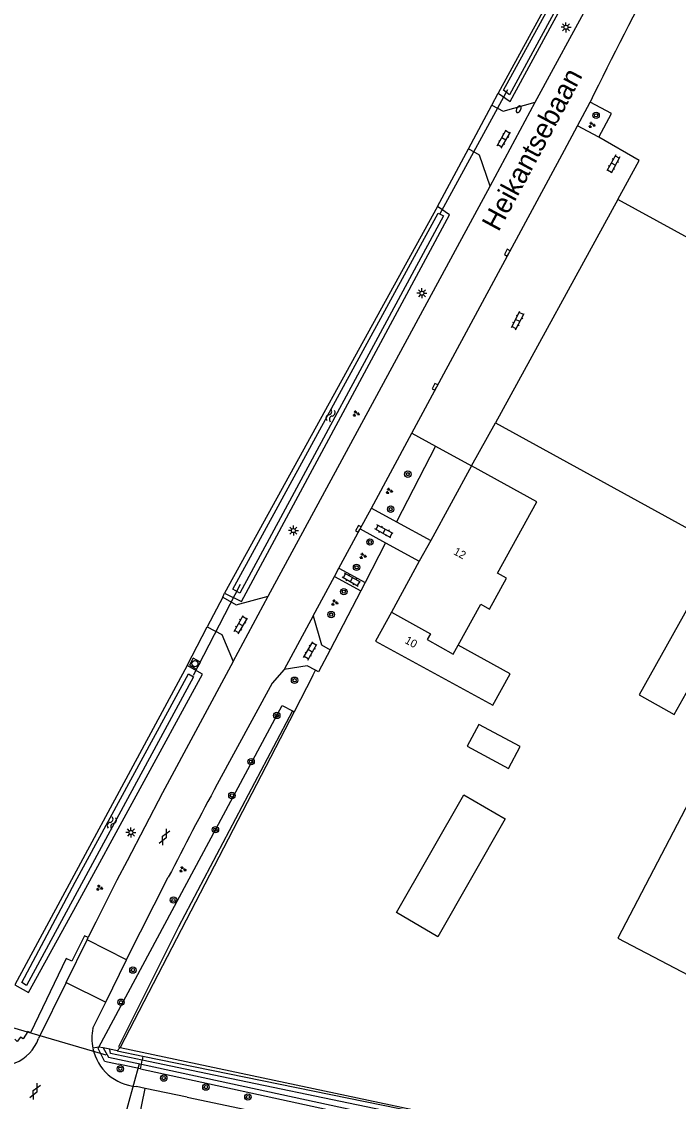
# Model space of a CAD drawing. Extents: x 136000 to 141000, y 400494 to 402006.
# Drawn here: x 139204.7 to 139286.8, y 400681.1 to 400816 of the extents above; entities that cross this region are included whole.
import ezdxf

# ---------------------------------------------------------------- set-up
doc = ezdxf.new("R2010")
doc.units = 0
for name, color, linetype in [('gg-afsc-hekwerk', 7, 'Continuous'), ('gg-anno-huisnummerreeks BGT', 7, 'Continuous'), ('gg-anno-openbare ruimte label', 7, 'Continuous'), ('gg-bbg-bijgebouw', 7, 'Continuous'), ('gg-bbg-gedigitaliseerde bijgebouw', 7, 'Continuous'), ('gg-bbg-hoofdgebouw', 7, 'Continuous'), ('gg-bbg-tussenscheiding', 7, 'Continuous'), ('gg-knt-verharding', 7, 'Continuous'), ('gg-kntw-bovenkant insteek waterloop', 7, 'Continuous'), ('gg-kntw-greppel-droge sloot', 7, 'Continuous'), ('gg-kntw-waterlijn', 7, 'Continuous'), ('gg-kwrk-duiker nz buis', 7, 'Continuous'), ('gt-grn-groengrens', 7, 'Continuous'), ('gt-grn-vlakafsluiter', 7, 'Continuous'), ('gt-grn-weggrens', 7, 'Continuous'), ('gt-grn-weggrens revisie', 7, 'Continuous'), ('gt-symb-boom', 7, 'Continuous'), ('gt-symb-brandkraan', 7, 'Continuous'), ('gt-symb-gesloten verharding', 7, 'Continuous'), ('gt-symb-groenvak', 7, 'Continuous'), ('gt-symb-klinker verharding', 7, 'Continuous'), ('gt-symb-kolk', 7, 'Continuous'), ('gt-symb-lichtmast', 7, 'Continuous'), ('gt-symb-rioolschacht', 7, 'Continuous'), ('gt-symb-watersymbool', 7, 'Continuous')]:
    doc.layers.add(name, color=color, linetype=linetype)

# ---------------------------------------------------------------- blocks, each defined once
blk = doc.blocks.new('gt0-KL1')
at = {"layer": 'gt-symb-klinker verharding'}
for p, q in [((-1.15, 0.3), (1.15, 0.3)), ((-1, -0.3), (-1, 0.3)), ((-0.5, 0.3), (-0.5, 0.45)), ((0, -0.3), (0, 0.3)), ((0.5, 0.3), (0.5, 0.45)), ((1, -0.3), (1, 0.3)), ((-1.15, -0.3), (1.15, -0.3)), ((-0.5, -0.45), (-0.5, -0.3)), ((0.5, -0.45), (0.5, -0.3))]:
    blk.add_line(p, q, dxfattribs=at)
blk = doc.blocks.new('gt0-GRVAK')
at = {"layer": 'gt-symb-groenvak'}
for p, q in [((-0.11, 0.19), (-0.23, 0.24)), ((-0.18, 0.15), (0.09, 0.15)), ((-0.09, 0.21), (-0.16, 0.32)), ((-0.05, 0.21), (-0.05, 0.39)), ((0, 0.21), (0.06, 0.32)), ((0.02, 0.19), (0.13, 0.24)), ((0.26, -0.05), (0.2, 0.06)), ((0.3, -0.05), (0.3, 0.13)), ((0.35, -0.05), (0.41, 0.06)), ((-0.24, -0.23), (-0.36, -0.18)), ((-0.32, -0.26), (-0.05, -0.26)), ((-0.23, -0.21), (-0.29, -0.09)), ((-0.18, -0.2), (-0.18, -0.02)), ((-0.14, -0.21), (-0.07, -0.09)), ((-0.12, -0.23), (0, -0.18)), ((0.24, -0.07), (0.12, -0.02)), ((0.17, -0.11), (0.44, -0.11)), ((0.37, -0.07), (0.49, -0.02))]:
    blk.add_line(p, q, dxfattribs=at)
blk = doc.blocks.new('gt0-BOOM')
at = {"layer": 'gt-symb-boom'}
for radius in [0.4, 0.2]:
    blk.add_circle((0, 0), radius, dxfattribs=at)
blk = doc.blocks.new('gt0-BR')
at = {"layer": 'gt-symb-brandkraan'}
for centre, radius, start, end in [((-0.24, 0), 0.206, 107.5669, 252.4331), ((0.6, -2.66), 3, 106.892, 107.5669), ((0, -0.69), 0.938, 73.108, 106.892), ((-0.6, -2.66), 3, 72.4331, 73.108), ((0.24, 0), 0.206, 287.567, 72.4331), ((0.6, 2.66), 3, 252.4331, 253.108), ((0, 0.69), 0.938, 253.108, 286.8921), ((-0.6, 2.66), 3, 286.8921, 287.567)]:
    blk.add_arc(centre, radius, start, end, dxfattribs=at)
blk = doc.blocks.new('gt0-LMAST')
at = {"layer": 'gt-symb-lichtmast'}
for p, q in [((-0.18, 0.17), (-0.45, 0.44)), ((-0.01, 0.25), (-0.01, 0.62)), ((0.17, 0.17), (0.44, 0.44)), ((-0.26, 0), (-0.63, 0)), ((-0.18, -0.18), (-0.45, -0.45)), ((-0.01, -0.25), (-0.01, -0.63)), ((0.44, -0.45), (0.17, -0.18)), ((0.24, 0), (0.62, 0))]:
    blk.add_line(p, q, dxfattribs=at)
blk.add_circle((-0.01, 0), 0.25, dxfattribs=at)
blk = doc.blocks.new('gt0-KOLK')
at = {"layer": 'gt-symb-kolk'}
blk.add_lwpolyline([(0, 0), (0.38, 0), (0.38, 0.4), (-0.38, 0.4), (-0.38, 0), (0, 0)], dxfattribs=at)
blk = doc.blocks.new('gt0-WA')
at = {"layer": 'gt-symb-watersymbool'}
for centre, start, end in [((-0.32, 0.02), 28.0725, 151.9275), ((0.43, 0.42), 208.0725, 331.9275), ((-0.32, -0.43), 28.0725, 151.9275), ((0.43, -0.03), 208.0725, 331.9275)]:
    blk.add_arc(centre, 0.425, start, end, dxfattribs=at)
blk = doc.blocks.new('gt0-GESVH1')
at = {"layer": 'gt-symb-gesloten verharding'}
for p, q in [((-0.99, -0.26), (0.01, 0.24)), ((0.01, -0.26), (-0.99, 0.24)), ((0.01, 0.24), (1.01, -0.26)), ((1.01, 0.24), (0.01, -0.26))]:
    blk.add_line(p, q, dxfattribs=at)
blk = doc.blocks.new('gt0-RS')
at = {"layer": 'gt-symb-rioolschacht'}
blk.add_lwpolyline([(-0.5, -0.5), (0.5, -0.5), (0.5, 0.5), (-0.5, 0.5)], close=True, dxfattribs=at)
blk.add_circle((0, 0), 0.375, dxfattribs=at)

msp = doc.modelspace()

# ---------------------------------------------------------------- linework, layer by layer
at = {"layer": 'gg-afsc-hekwerk'}
for p, q in [((139241.12, 400734.3), (139238.77, 400729.76)), ((139238.77, 400729.76), (139217.05, 400687.81)), ((139217.05, 400687.81), (139263.68, 400677.93))]:
    msp.add_line(p, q, dxfattribs=at)
at = {"layer": 'gg-bbg-bijgebouw'}
for p, q in [((139279.26, 400793.78), (139263.94, 400765.87)), ((139263.94, 400765.87), (139263.96, 400765.86))]:
    msp.add_line(p, q, dxfattribs=at)
for points in [[(139320.97, 400748.12), (139330.58, 400765.7), (139279.26, 400793.78)], [(139263.96, 400765.86), (139288.9, 400752.18), (139290.08, 400754.33), (139292.22, 400753.23), (139296.67, 400761.47), (139303.22, 400757.85)], [(139261.87, 400728.17), (139260.42, 400725.45), (139265.56, 400722.68), (139267.02, 400725.4), (139261.87, 400728.17)], [(139259.99, 400719.39), (139265.18, 400716.37), (139256.75, 400701.64), (139251.57, 400704.66), (139259.99, 400719.39)], [(139279.23, 400701.46), (139293.41, 400694.06), (139293.96, 400695.11)]]:
    msp.add_lwpolyline(points, dxfattribs=at)
at = {"layer": 'gg-bbg-gedigitaliseerde bijgebouw'}
for points in [[(139289.57, 400745.6), (139281.9, 400731.86), (139286.28, 400729.42), (139289.27, 400734.77), (139291.27, 400733.66), (139292.55, 400735.96), (139309.4, 400726.55)], [(139304.64, 400715.9), (139290.6, 400723.26), (139279.23, 400701.46)]]:
    msp.add_lwpolyline(points, dxfattribs=at)
at = {"layer": 'gg-bbg-hoofdgebouw'}
for p, q in [((139260.97, 400760.48), (139255.85, 400751.15)), ((139255.85, 400751.15), (139254.43, 400748.56)), ((139254.43, 400748.56), (139250.93, 400742.19))]:
    msp.add_line(p, q, dxfattribs=at)
for points in [[(139259.27, 400738.07), (139262.1, 400743.22), (139263.22, 400742.6), (139265.33, 400746.44), (139264.21, 400747.06), (139269.12, 400756), (139260.97, 400760.48)], [(139250.93, 400742.19), (139248.94, 400738.57), (139263.6, 400730.58), (139265.8, 400734.48), (139259.27, 400738.07)]]:
    msp.add_lwpolyline(points, dxfattribs=at)
at = {"layer": 'gg-bbg-tussenscheiding'}
msp.add_lwpolyline([(139250.93, 400742.19), (139255.84, 400739.49), (139255.42, 400738.79), (139258.67, 400736.94), (139259.27, 400738.07)], dxfattribs=at)
at = {"layer": 'gg-knt-verharding'}
for p, q in [((139268.92, 400805.95), (139284.56, 400834.7)), ((139260.56, 400800.12), (139263.5, 400805.57)), ((139263.28, 400795.45), (139268.92, 400805.95)), ((139274.21, 400802.98), (139275.78, 400805.95)), ((139272.58, 400799.96), (139274.21, 400802.98)), ((139276.86, 400801.55), (139274.21, 400802.98)), ((139253.5, 400764.59), (139272.58, 400799.96)), ((139235.55, 400744.2), (139263.28, 400795.45)), ((139260.97, 400760.48), (139263.96, 400765.86)), ((139248.44, 400755.22), (139253.5, 400764.59)), ((139253.5, 400764.59), (139256.45, 400762.97)), ((139256.45, 400762.97), (139260.97, 400760.48)), ((139247.04, 400752.62), (139248.44, 400755.22)), ((139248.44, 400755.22), (139251.56, 400753.5)), ((139244.38, 400747.69), (139247.04, 400752.62)), ((139247.04, 400752.62), (139250.21, 400750.88)), ((139251.56, 400753.5), (139255.85, 400751.15)), ((139250.21, 400750.88), (139254.43, 400748.56)), ((139243.83, 400746.68), (139244.38, 400747.69)), ((139244.38, 400747.69), (139247.64, 400745.9)), ((139241.16, 400741.73), (139243.83, 400746.68)), ((139243.83, 400746.68), (139247.11, 400744.88)), ((139229.86, 400744.07), (139227.9, 400740.37)), ((139231.14, 400736.05), (139235.55, 400744.2)), ((139241.16, 400741.73), (139237.52, 400735.06)), ((139243.3, 400737.51), (139241.84, 400734.74)), ((139241.84, 400734.74), (139241.46, 400734.95)), ((139216.62, 400708.71), (139213.99, 400703.48)), ((139217.83, 400698.78), (139223.05, 400709.08)), ((139210.27, 400695.93), (139212.89, 400701.25)), ((139212.89, 400701.25), (139213.04, 400701.55)), ((139215.22, 400693.46), (139217.82, 400698.76)), ((139217.82, 400698.76), (139217.83, 400698.78)), ((139210.27, 400695.93), (139206.81, 400688.91)), ((139210.27, 400695.93), (139215.22, 400693.46)), ((139213.63, 400690.2), (139215.22, 400693.46)), ((139220.16, 400682.69), (139219.06, 400682.92)), ((139219.33, 400678.61), (139220.16, 400682.69)), ((139225.41, 400681.58), (139220.16, 400682.69)), ((139225.41, 400681.58), (139247.59, 400676.96))]:
    msp.add_line(p, q, dxfattribs=at)
for points in [[(139263.5, 400805.57), (139264.89, 400804.82), (139268.92, 400805.95)], [(139276.86, 400801.55), (139278.44, 400804.51), (139275.78, 400805.95)], [(139279.26, 400793.78), (139281.93, 400798.64), (139276.86, 400801.55)], [(139263.28, 400795.45), (139261.97, 400799.32), (139260.56, 400800.12)], [(139229.86, 400744.07), (139231.54, 400743.11), (139235.55, 400744.2)], [(139241.16, 400741.73), (139242.21, 400738.12), (139243.3, 400737.51)], [(139227.9, 400740.37), (139229.73, 400739.4), (139231.14, 400736.05)], [(139231.14, 400736.05), (139222.34, 400719.61), (139217.89, 400711.13), (139216.62, 400708.71)], [(139237.52, 400735.06), (139236.04, 400733.34), (139229.17, 400720.72)], [(139241.46, 400734.95), (139240.4, 400735.52), (139237.52, 400735.06)], [(139213.99, 400703.48), (139213.71, 400702.91), (139213.04, 400701.55)], [(139213.04, 400701.55), (139212.56, 400701.75), (139210.98, 400698.58), (139210.27, 400698.92), (139205.83, 400689.63), (139205.47, 400689.79), (139204.91, 400688.89), (139204.57, 400689.08), (139204.16, 400688.56), (139203.85, 400688.84)]]:
    msp.add_lwpolyline(points, dxfattribs=at)
for centre, radius, start, end in [((139759.77, 400569.89), 538.49, 151.9776, 153.9997), ((139874.01, 400374.47), 731.92, 151.76657, 152.7959), ((139219.53, 400688.93), 6.04, 167.8614, 191.7722), ((139201.99, 400690.64), 5.13, 243.2517, 340.2403), ((139219.53, 400688.93), 6.03, 191.8091, 265.5809)]:
    msp.add_arc(centre, radius, start, end, dxfattribs=at)
at = {"layer": 'gg-kntw-bovenkant insteek waterloop'}
for p, q in [((139281.34, 400838.41), (139264.29, 400807.06)), ((139256.7, 400792.9), (139230.06, 400744.56)), ((139225.41, 400735.54), (139203.85, 400695.62)), ((139216.64, 400687.39), (139219.87, 400686.73)), ((139219.87, 400686.73), (139263.66, 400677.81)), ((139215.07, 400686.1), (139216.84, 400685.72)), ((139219.57, 400685.13), (139216.84, 400685.72)), ((139219.57, 400685.13), (139244.87, 400679.65))]:
    msp.add_line(p, q, dxfattribs=at)
for points in [[(139264.29, 400807.06), (139265.78, 400806.03), (139282.84, 400837.44), (139281.34, 400838.41)], [(139230.06, 400744.56), (139232.21, 400743.53), (139258.21, 400791.85), (139256.7, 400792.9)], [(139203.85, 400695.62), (139205.59, 400694.67), (139211.22, 400704.98), (139227.31, 400734.46), (139225.41, 400735.54)], [(139215.07, 400686.1), (139214.27, 400687.69), (139214.36, 400687.86)]]:
    msp.add_lwpolyline(points, dxfattribs=at)
at = {"layer": 'gg-kntw-greppel-droge sloot'}
for p, q in [((139214.36, 400687.86), (139237.3, 400730.55)), ((139237.3, 400730.55), (139238.57, 400729.86)), ((139217.05, 400687.81), (139216.64, 400687.39))]:
    msp.add_line(p, q, dxfattribs=at)
msp.add_lwpolyline([(139238.57, 400729.86), (139224.33, 400702.88), (139216.82, 400687.87), (139217.05, 400687.81)], dxfattribs=at)
at = {"layer": 'gg-kntw-waterlijn'}
for points in [[(139264.96, 400807.43), (139281.37, 400837.36), (139282.04, 400836.99), (139265.7, 400806.88), (139264.96, 400807.43)], [(139231.12, 400745.06), (139256.77, 400792.08), (139257.44, 400791.72), (139231.99, 400744.56), (139231.12, 400745.06)], [(139204.73, 400695.94), (139211.39, 400708.46), (139225.57, 400734.48), (139226.2, 400734.14), (139205.31, 400695.53), (139204.73, 400695.94)], [(139214.92, 400687.74), (139215.59, 400686.58), (139219.68, 400685.7)], [(139219.77, 400686.21), (139215.83, 400687.03), (139215.73, 400687.58)], [(139219.68, 400685.7), (139254.21, 400678.25), (139281.36, 400672.39), (139281.56, 400673.39), (139268.8, 400676.03), (139248.78, 400680.19), (139228.75, 400684.35), (139219.77, 400686.21)]]:
    msp.add_lwpolyline(points, dxfattribs=at)
at = {"layer": 'gg-kwrk-duiker nz buis'}
for p, q in [((139257.01, 400791.96), (139265.49, 400807.51)), ((139226.2, 400734.35), (139232.06, 400745.7)), ((139202.56, 400690.59), (139215.26, 400686.89)), ((139219.4, 400685.74), (139216.95, 400676.91))]:
    msp.add_line(p, q, dxfattribs=at)
at = {"layer": 'gt-grn-groengrens'}
for p, q in [((139263.5, 400805.57), (139264.29, 400807.06)), ((139256.7, 400792.9), (139260.56, 400800.12)), ((139256.45, 400762.97), (139251.56, 400753.5)), ((139250.21, 400750.88), (139247.64, 400745.9)), ((139229.86, 400744.07), (139230.06, 400744.56)), ((139247.11, 400744.88), (139243.3, 400737.51)), ((139225.41, 400735.54), (139227.9, 400740.37)), ((139241.12, 400734.3), (139241.46, 400734.95)), ((139238.57, 400729.86), (139238.77, 400729.76)), ((139214.36, 400687.86), (139213.62, 400687.7))]:
    msp.add_line(p, q, dxfattribs=at)
at = {"layer": 'gt-grn-vlakafsluiter'}
for p, q in [((139214.92, 400687.74), (139214.36, 400687.86)), ((139215.73, 400687.58), (139214.92, 400687.74)), ((139216.64, 400687.39), (139215.73, 400687.58)), ((139219.87, 400686.73), (139219.77, 400686.21)), ((139219.57, 400685.13), (139219.68, 400685.7)), ((139219.68, 400685.7), (139219.77, 400686.21))]:
    msp.add_line(p, q, dxfattribs=at)
at = {"layer": 'gt-grn-weggrens'}
msp.add_line((139247.64, 400745.9), (139247.11, 400744.88), dxfattribs=at)
at = {"layer": 'gt-grn-weggrens revisie'}
msp.add_line((139217.82, 400698.76), (139212.89, 400701.25), dxfattribs=at)

# ---------------------------------------------------------------- block references
at = {"layer": 'gt-symb-boom'}
for p in [(139276.53, 400804.3), (139252.99, 400759.45), (139250.85, 400755.08), (139248.26, 400750.98), (139246.58, 400747.81), (139244.99, 400744.77), (139243.41, 400741.91), (139238.83, 400733.7), (139236.61, 400729.3), (139233.4, 400723.52), (139231, 400719.3), (139228.94, 400715.02), (139223.7, 400706.23), (139218.62, 400697.47), (139217.13, 400693.46), (139217.05, 400685.14), (139222.48, 400683.98), (139227.75, 400682.85), (139233, 400681.61)]:
    msp.add_blockref('gt0-BOOM', p, dxfattribs=at)
at = {"layer": 'gt-symb-brandkraan', "rotation": -118.28136107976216}
msp.add_blockref('gt0-BR', (139266.85, 400805.06), dxfattribs=at)
at = {"layer": 'gt-symb-gesloten verharding'}
for p, rotation in [((139222.55, 400714.1), 64.07581448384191), ((139206.38, 400682.31), 64.07581448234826)]:
    msp.add_blockref('gt0-GESVH1', p, dxfattribs=dict(at, rotation=rotation))
at = {"layer": 'gt-symb-groenvak'}
for p in [(139275.98, 400803.09), (139246.51, 400767.01), (139250.65, 400757.35), (139247.36, 400749.23), (139243.83, 400743.4), (139224.83, 400710.05), (139214.42, 400707.75)]:
    msp.add_blockref('gt0-GRVAK', p, dxfattribs=at)
at = {"layer": 'gt-symb-klinker verharding'}
for p, rotation in [((139264.99, 400801.33), 59.99927221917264), ((139278.69, 400798.23), -118.87101790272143), ((139266.73, 400778.65), 62.486938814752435), ((139250, 400752.32), 151.38496837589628), ((139245.92, 400746.26), 149.8713997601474), ((139232.1, 400740.63), 59.99927222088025), ((139240.79, 400737.37), 59.99927221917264)]:
    msp.add_blockref('gt0-KL1', p, dxfattribs=dict(at, rotation=rotation))
at = {"layer": 'gt-symb-kolk', "rotation": 61.64103655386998}
for p in [(139265.6, 400787.03), (139256.56, 400770.28), (139246.98, 400752.52)]:
    msp.add_blockref('gt0-KOLK', p, dxfattribs=at)
at = {"layer": 'gt-symb-lichtmast'}
for p in [(139272.77, 400815.3), (139254.76, 400782.07), (139238.69, 400752.4), (139218.38, 400714.67)]:
    msp.add_blockref('gt0-LMAST', p, dxfattribs=at)
at = {"layer": 'gt-symb-rioolschacht', "rotation": 61.64103655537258}
msp.add_blockref('gt0-RS', (139226.38, 400735.77), dxfattribs=at)
at = {"layer": 'gt-symb-watersymbool'}
for p, rotation in [((139243.31, 400766.74), 70.96692019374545), ((139215.97, 400715.81), 70.96692019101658)]:
    msp.add_blockref('gt0-WA', p, dxfattribs=dict(at, rotation=rotation))

# ---------------------------------------------------------------- texts
at = {"layer": 'gg-anno-huisnummerreeks BGT'}
for s, p in [('12', (139258.61, 400749.49)), ('10', (139252.52, 400738.39))]:
    msp.add_text(s, height=1, rotation=331.3, dxfattribs=at).set_placement(p)
at = {"layer": 'gg-anno-openbare ruimte label'}
msp.add_text('Heikantsebaan', height=2.5, rotation=61.7, dxfattribs=at).set_placement((139264.33, 400789.65))

doc.saveas('drawing.dxf')
